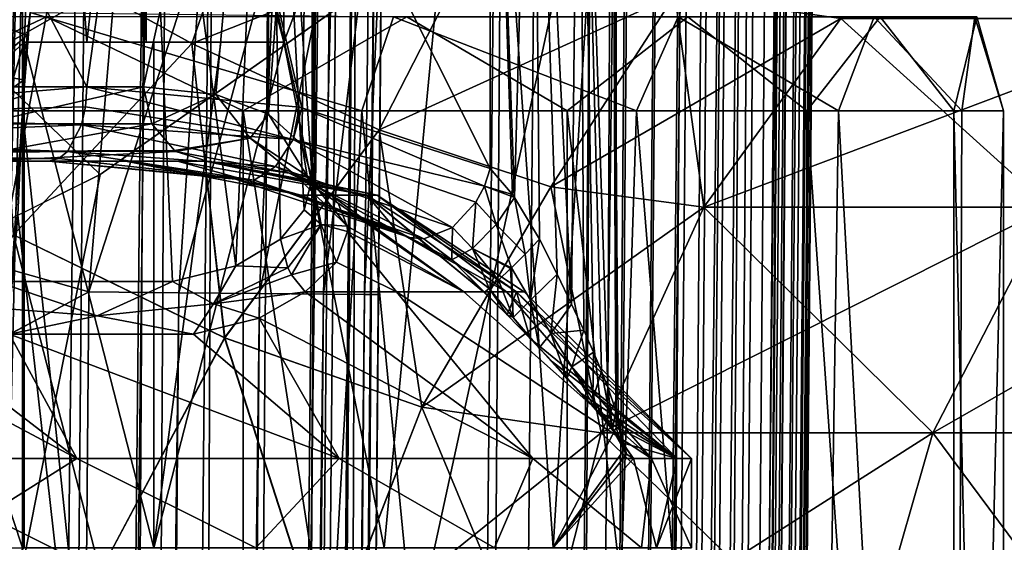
# Model space of a CAD drawing. Header units: metres. Extents: x -90 to 90, y -173 to 74.
# Tile 360 of 564: x 12.98 to 19.61, y -19.26 to -15.75. Entities that reach past the tile are written whole.
import ezdxf

# ---------------------------------------------------------------- set-up
doc = ezdxf.new("R2010")
doc.units = ezdxf.units.M
doc.layers.add('solid_509418', color=7, linetype='CONTINUOUS')
doc.layers.add('solid_509418_01', color=7, linetype='CONTINUOUS')

msp = doc.modelspace()

# ---------------------------------------------------------------- linework, layer by layer
at = {"layer": 'solid_509418'}
msp.add_3dface([(13.523117, -16.790075, -39.150002), (9.89099, -18.58441, -39.150002), (-15.525159, -163.074173, -39.150002)], dxfattribs=at)
at = {"layer": 'solid_509418_01'}
for points in [[(11.805278, -149.064499, -57.633045), (12.7117, 5.898749, -57.701679), (13.604338, 5.890456, -57.230957)], [(12.208482, -151.31842, -57.399223), (11.805278, -149.064499, -57.633045), (13.604338, 5.890456, -57.230957)], [(12.208482, -151.31842, -57.399223), (13.604338, 5.890456, -57.230957), (14.07989, 5.885985, -56.930222)], [(12.208482, -151.31842, -57.399223), (14.07989, 5.885985, -56.930222), (13.100452, -163.044846, -56.739647)], [(14.07989, 5.885985, -56.930222), (15.262654, 5.874669, -55.998158), (13.100452, -163.044846, -56.739647)], [(15.262654, 5.874669, -55.998158), (13.702352, -163.051712, -56.240799), (13.100452, -163.044846, -56.739647)], [(15.262654, 5.874669, -55.998158), (15.310402, 5.874205, -55.954029), (13.702352, -163.051712, -56.240799)], [(15.310402, 5.874205, -55.954029), (14.743927, -163.060379, -55.154385), (13.702352, -163.051712, -56.240799)], [(15.310402, 5.874205, -55.954029), (16.372875, 5.863698, -54.797184), (14.743927, -163.060379, -55.154385)], [(16.372875, 5.863698, -54.797184), (15.108577, -163.065353, -54.683773), (14.743927, -163.060379, -55.154385)], [(16.372875, 5.863698, -54.797184), (16.632189, 5.861065, -54.450817), (15.108577, -163.065353, -54.683773)], [(16.632189, 5.861065, -54.450817), (17.241098, 5.854723, -53.488232), (15.108577, -163.065353, -54.683773)], [(17.241098, 5.854723, -53.488232), (15.842864, -163.072327, -53.513393), (15.108577, -163.065353, -54.683773)], [(17.241098, 5.854723, -53.488232), (17.654461, 5.850226, -52.65501), (15.842864, -163.072327, -53.513393)], [(17.654461, 5.850226, -52.65501), (16.158733, -163.076126, -52.868156), (15.842864, -163.072327, -53.513393)], [(17.654461, 5.850226, -52.65501), (17.893648, 5.847503, -52.059464), (16.158733, -163.076126, -52.868156)], [(17.893648, 5.847503, -52.059464), (16.531191, -163.081726, -51.900558), (16.158733, -163.076126, -52.868156)], [(17.893648, 5.847503, -52.059464), (18.285818, 5.842616, -50.687416), (16.531191, -163.081726, -51.900558)], [(18.285818, 5.842616, -50.687416), (16.807076, -163.083542, -50.873444), (16.531191, -163.081726, -51.900558)], [(18.285818, 5.842616, -50.687416), (18.314426, 5.842216, -50.546135), (16.807076, -163.083542, -50.873444)], [(18.314426, 5.842216, -50.546135), (16.906757, -163.086304, -50.330494), (16.807076, -163.083542, -50.873444)], [(18.314426, 5.842216, -50.546135), (18.493048, 5.838991, -48.985577), (16.906757, -163.086304, -50.330494)], [(18.493048, 5.838991, -48.985577), (18.499296, 5.838559, -48.632053), (16.906757, -163.086304, -50.330494)], [(18.499296, 5.838559, -48.632053), (17.762625, -78.575546, -48.718208), (16.906757, -163.086304, -50.330494)], [(17.025103, -163.087265, -40.650002), (17.762625, -78.575546, -48.718208), (18.499296, 5.838559, -48.632053)], [(17.025103, -163.087265, -40.650002), (18.499296, 5.838559, -48.632053), (18.499296, 5.838559, -40.650002)], [(18.482216, 4.496449, -40.52322), (17.025103, -163.087265, -40.650002), (18.499296, 5.838559, -40.650002)], [(18.482216, 4.496449, -40.52322), (18.455626, 3.206256, -40.40168), (17.025103, -163.087265, -40.650002)], [(18.455626, 3.206256, -40.40168), (18.444931, 2.790838, -40.36272), (17.025103, -163.087265, -40.650002)], [(18.444931, 2.790838, -40.36272), (18.419622, 1.93673, -40.282879), (17.025103, -163.087265, -40.650002)], [(18.419622, 1.93673, -40.282879), (16.952126, -163.086624, -40.18782), (17.025103, -163.087265, -40.650002)], [(18.419622, 1.93673, -40.282879), (18.373222, 0.655576, -40.164223), (16.952126, -163.086624, -40.18782)], [(18.373222, 0.655576, -40.164223), (18.334635, -0.239975, -40.082218), (16.952126, -163.086624, -40.18782)], [(18.334635, -0.239975, -40.082218), (18.315598, -0.642867, -40.045658), (16.952126, -163.086624, -40.18782)], [(18.315598, -0.642867, -40.045658), (18.248158, -1.919632, -39.931229), (16.952126, -163.086624, -40.18782)], [(18.248158, -1.919632, -39.931229), (18.17218, -3.157197, -39.822956), (16.952126, -163.086624, -40.18782)], [(18.17218, -3.157197, -39.822956), (18.167789, -3.223787, -39.817219), (16.952126, -163.086624, -40.18782)], [(18.167789, -3.223787, -39.817219), (16.739193, -163.084778, -39.769085), (16.952126, -163.086624, -40.18782)], [(18.167789, -3.223787, -39.817219), (18.088278, -4.353554, -39.721313), (16.739193, -163.084778, -39.769085)], [(18.088278, -4.353554, -39.721313), (17.992371, -5.564013, -39.622272), (16.739193, -163.084778, -39.769085)], [(17.992371, -5.564013, -39.622272), (17.943262, -6.131329, -39.577263), (16.739193, -163.084778, -39.769085)], [(17.943262, -6.131329, -39.577263), (17.880413, -6.816848, -39.52449), (16.739193, -163.084778, -39.769085)], [(17.880413, -6.816848, -39.52449), (16.407185, -163.081879, -39.436752), (16.739193, -163.084778, -39.769085)], [(17.880413, -6.816848, -39.52449), (17.753563, -8.080314, -39.432198), (16.407185, -163.081879, -39.436752)], [(17.753563, -8.080314, -39.432198), (17.654057, -8.979329, -39.371258), (16.407185, -163.081879, -39.436752)], [(17.654057, -8.979329, -39.371258), (17.613789, -9.32199, -39.349133), (16.407185, -163.081879, -39.436752)], [(17.613789, -9.32199, -39.349133), (17.456699, -10.569541, -39.275501), (16.407185, -163.081879, -39.436752)], [(17.456699, -10.569541, -39.275501), (15.988667, -163.078217, -39.223415), (16.407185, -163.081879, -39.436752)], [(17.456699, -10.569541, -39.275501), (17.2904, -11.747025, -39.217407), (15.988667, -163.078217, -39.223415)], [(15.452837, -10.931285, -48.649826), (14.901646, -74.091522, -48.713856), (15.41867, -14.846508, -43.70364)], [(15.398348, -11.157169, -49.512016), (14.901646, -74.091522, -48.713856), (15.452837, -10.931285, -48.649826)], [(15.398348, -11.157169, -49.512016), (14.300892, -136.66597, -49.652348), (14.326606, -136.823929, -49.398293)], [(15.398348, -11.157169, -49.512016), (15.244538, -11.369209, -50.341927), (14.300892, -136.66597, -49.652348)], [(15.398348, -11.157169, -49.512016), (14.326606, -136.823929, -49.398293), (14.349978, -137.306412, -48.773514)], [(15.398348, -11.157169, -49.512016), (14.349978, -137.306412, -48.773514), (14.901646, -74.091522, -48.713856)], [(15.244538, -11.369209, -50.341927), (14.128791, -136.23877, -50.566956), (14.237573, -136.447403, -50.072029)], [(15.244538, -11.369209, -50.341927), (15.000194, -11.568257, -51.130112), (14.128791, -136.23877, -50.566956)], [(15.244538, -11.369209, -50.341927), (14.237573, -136.447403, -50.072029), (14.300892, -136.66597, -49.652348)], [(15.000194, -11.568257, -51.130112), (13.800707, -135.957901, -51.538467), (14.065162, -136.15802, -50.797226)], [(15.000194, -11.568257, -51.130112), (14.675141, -11.754017, -51.867413), (13.800707, -135.957901, -51.538467)], [(15.000194, -11.568257, -51.130112), (14.065162, -136.15802, -50.797226), (14.128791, -136.23877, -50.566956)], [(14.675141, -11.754017, -51.867413), (14.283607, -11.920996, -52.540981), (13.800707, -135.957901, -51.538467)], [(17.2904, -11.747025, -39.217407), (17.275391, -11.847698, -39.2131), (15.988667, -163.078217, -39.223415)], [(17.275391, -11.847698, -39.2131), (17.064644, -13.152588, -39.167915), (15.988667, -163.078217, -39.223415)], [(14.283607, -11.920996, -52.540981), (13.075556, -135.680939, -52.850914), (13.800707, -135.957901, -51.538467)], [(14.283607, -11.920996, -52.540981), (13.836596, -12.069336, -53.148666), (13.075556, -135.680939, -52.850914)], [(13.836596, -12.069336, -53.148666), (12.608954, -135.559158, -53.446751), (13.075556, -135.680939, -52.850914)], [(13.836596, -12.069336, -53.148666), (12.855259, -12.305034, -54.131184), (12.608954, -135.559158, -53.446751)], [(11.134119, -16.200001, -6.93714), (13.432444, -16.200001, -5.872439), (11.429672, -12.4, -6.830562)], [(13.432444, -16.200001, -5.872439), (13.964158, -12.4, -5.539672), (11.429672, -12.4, -6.830562)], [(12.399452, -12.4, -0.835093), (13.776745, -12.4, 0.843239), (12.409043, -16.200001, -0.826213)], [(13.776745, -12.4, 0.843239), (13.8141, -16.200001, 0.904815), (12.409043, -16.200001, -0.826213)], [(13.78375, -12.4, 9.145318), (12.409237, -12.4, 10.826024), (12.822261, -17.509895, 10.413296)], [(12.470658, -16.4, -10.650948), (13.183251, -12.4, -9.755093), (13.010995, -15.9, -9.983687)], [(12.470658, -16.4, -10.650948), (12.470658, -12.4, -10.650948), (13.183251, -12.4, -9.755093)], [(13.78375, -12.4, 9.145318), (12.822261, -17.509895, 10.413296), (14.0093, -17.509848, 8.751294)], [(13.183251, -12.4, -9.755093), (13.434093, -15.9, -9.406653), (13.010995, -15.9, -9.983687)], [(13.183251, -12.4, -9.755093), (13.831619, -12.4, -8.811713), (13.434093, -15.9, -9.406653)], [(14.861607, -16.337807, -4.888448), (13.964158, -12.4, -5.539672), (13.432444, -16.200001, -5.872439)], [(13.831619, -12.4, -8.811713), (13.831619, -15.9, -8.811713), (13.434093, -15.9, -9.406653)], [(13.776745, -12.4, 0.843239), (14.650372, -12.4, 2.838541), (13.8141, -16.200001, 0.904815)], [(13.78375, -12.4, 9.145318), (14.0093, -17.509848, 8.751294), (14.434503, -17.40337, 7.816144)], [(14.652298, -12.4, 7.154709), (13.78375, -12.4, 9.145318), (14.434503, -17.40337, 7.816144)], [(14.650372, -12.4, 2.838541), (14.300618, -16.251081, 1.85302), (13.8141, -16.200001, 0.904815)], [(14.759351, -15.9, -9.402743), (13.831619, -15.9, -8.811713), (13.831619, -12.4, -8.811713)], [(14.759351, -15.9, -9.402743), (13.831619, -12.4, -8.811713), (14.759351, -12.4, -9.402743)], [(16.146389, -16.749392, -3.713773), (16.146389, -12.4, -3.713773), (13.964158, -12.4, -5.539672)], [(14.880099, -16.341526, -4.873718), (13.964158, -12.4, -5.539672), (14.861607, -16.337807, -4.888448)], [(16.146389, -16.749392, -3.713773), (13.964158, -12.4, -5.539672), (14.880099, -16.341526, -4.873718)], [(14.650372, -12.4, 2.838541), (14.654346, -16.383991, 2.852098), (14.300618, -16.251081, 1.85302)], [(14.652298, -12.4, 7.154709), (14.434503, -17.40337, 7.816144), (14.73681, -17.225126, 6.828735)], [(14.650372, -12.4, 2.838541), (14.95, -12.4, 5), (14.654346, -16.383991, 2.852098)], [(14.652298, -12.4, 7.154709), (14.73681, -17.225126, 6.828735), (14.894748, -17.027538, 5.935658)], [(14.652298, -12.4, 7.154709), (14.894748, -17.027538, 5.935658), (14.95, -16.814966, 5)], [(14.95, -12.4, 5), (14.652298, -12.4, 7.154709), (14.95, -16.814966, 5)], [(14.95, -12.4, 5), (14.879878, -16.587208, 3.946427), (14.654346, -16.383991, 2.852098)], [(14.759351, -15.9, -9.402743), (14.759351, -12.4, -9.402743), (16.090075, -12.4, -6.881671)], [(15.433242, -19.299999, -8.250002), (14.759351, -15.9, -9.402743), (16.090075, -12.4, -6.881671)], [(14.95, -12.4, 5), (14.95, -16.814966, 5), (14.879878, -16.587208, 3.946427)], [(16.571157, -19.299999, -5.62515), (15.433242, -19.299999, -8.250002), (16.090075, -12.4, -6.881671)], [(16.571157, -19.299999, -5.62515), (16.090075, -12.4, -6.881671), (16.99394, -12.4, -4.178034)], [(16.31044, -16.944735, -3.599519), (16.432539, -12.4, -3.564454), (16.146389, -12.4, -3.713773)], [(16.29578, -16.924358, -3.606121), (16.146389, -12.4, -3.713773), (16.146389, -16.749392, -3.713773)], [(16.29578, -16.924358, -3.606121), (16.31044, -16.944735, -3.599519), (16.146389, -12.4, -3.713773)], [(16.31044, -16.944735, -3.599519), (16.479189, -17.225126, -3.559515), (16.432539, -12.4, -3.564454)], [(16.69471, -17.661722, -3.59467), (16.748587, -12.4, -3.620137), (16.432539, -12.4, -3.564454)], [(16.597181, -17.459606, -3.566607), (16.69471, -17.661722, -3.59467), (16.432539, -12.4, -3.564454)], [(16.479189, -17.225126, -3.559515), (16.597181, -17.459606, -3.566607), (16.432539, -12.4, -3.564454)], [(16.571157, -19.299999, -5.62515), (16.99394, -12.4, -4.178034), (16.99394, -18.492893, -4.178034)], [(16.69471, -17.661722, -3.59467), (16.77553, -17.83584, -3.636001), (16.748587, -12.4, -3.620137)], [(16.938343, -18.219891, -3.803418), (16.965694, -12.4, -3.856478), (16.748587, -12.4, -3.620137)], [(16.895876, -18.112658, -3.742652), (16.938343, -18.219891, -3.803418), (16.748587, -12.4, -3.620137)], [(16.842037, -17.985317, -3.686256), (16.895876, -18.112658, -3.742652), (16.748587, -12.4, -3.620137)], [(16.77553, -17.83584, -3.636001), (16.842037, -17.985317, -3.686256), (16.748587, -12.4, -3.620137)], [(16.938343, -18.219891, -3.803418), (16.992231, -18.378679, -3.932537), (16.965694, -12.4, -3.856478)], [(16.99394, -18.492893, -4.178034), (16.99394, -12.4, -4.178034), (16.965694, -12.4, -3.856478)], [(17.008389, -18.467026, -4.061972), (16.99394, -18.492893, -4.178034), (16.965694, -12.4, -3.856478)], [(16.992231, -18.378679, -3.932537), (17.008389, -18.467026, -4.061972), (16.965694, -12.4, -3.856478)], [(12.900509, -12.800508, -12.118865), (13, -12.9, -12.012077), (12.51614, -35.099998, -12.515146)], [(13, -12.9, -12.012077), (13, -13.5, -12.012077), (12.51614, -35.099998, -12.515146)], [(17.064644, -13.152588, -39.167915), (16.821955, -14.476129, -39.150002), (15.988667, -163.078217, -39.223415)], [(13, -13.5, -12.012077), (13, -15.2, -12.012077), (12.51614, -35.099998, -12.515146)], [(13, -19.299999, -10.161201), (13, -15.2, -10.161201), (11.151851, -13.7, -12.160849)], [(11.656291, -30.1, -11.678013), (13, -19.299999, -10.161201), (11.151851, -13.7, -12.160849)], [(-15.525159, -163.074173, -39.150002), (15.525159, -163.074173, -39.150002), (16.821955, -14.476129, -39.150002)], [(13.523117, -16.790075, -39.150002), (-15.525159, -163.074173, -39.150002), (16.821955, -14.476129, -39.150002)], [(12.196971, -15.511314, -38.951416), (13.523117, -16.790075, -39.150002), (16.821955, -14.476129, -39.150002)], [(14.648005, -14.453484, 20.990419), (12.793093, -15.169208, 20.674625), (14.139487, -15.908353, 19.75527)], [(14.64767, -14.453305, -20.990669), (14.140121, -15.908672, -19.754803), (12.79385, -15.169644, -20.67415)], [(16.091934, -15.135677, 19.862591), (14.648005, -14.453484, 20.990419), (14.139487, -15.908353, 19.75527)], [(14.64767, -14.453305, -20.990669), (16.091854, -15.135646, -19.862663), (14.140121, -15.908672, -19.754803)], [(15.988667, -163.078217, -39.223415), (16.821955, -14.476129, -39.150002), (15.525159, -163.074173, -39.150002)], [(13.623084, -15.494358, -41.785309), (11.117344, -16.919468, -41.719421), (11.767264, -14.565857, -41.336147)], [(14.901646, -74.091522, -48.713856), (15.417603, -14.968613, -43.72102), (15.41867, -14.846508, -43.70364)], [(14.901646, -74.091522, -48.713856), (15.394668, -17.596844, -43.902721), (15.417603, -14.968613, -43.72102)], [(15.299994, -17.596016, -43.294659), (15.417603, -14.968613, -43.72102), (15.394668, -17.596844, -43.902721)], [(15.332669, -15.054925, -43.153103), (15.417603, -14.968613, -43.72102), (15.299994, -17.596016, -43.294659)], [(15.332669, -15.054925, -43.153103), (15.299994, -17.596016, -43.294659), (15.024939, -17.593616, -42.74416)], [(15.332669, -15.054925, -43.153103), (15.024939, -17.593616, -42.74416), (15.086912, -15.123946, -42.632603)], [(16.091934, -15.135677, 19.862591), (14.139487, -15.908353, 19.75527), (15.39966, -16.489429, 18.763824)], [(16.091854, -15.135646, -19.862663), (15.400211, -16.489647, -18.763367), (14.140121, -15.908672, -19.754803)], [(15.086912, -15.123946, -42.632603), (15.024939, -17.593616, -42.74416), (14.59554, -17.589869, -42.303356)], [(15.086912, -15.123946, -42.632603), (14.59554, -17.589869, -42.303356), (14.700901, -15.17923, -42.203632)], [(17.387926, -15.582848, 18.696114), (16.091934, -15.135677, 19.862591), (15.39966, -16.489429, 18.763824)], [(16.091854, -15.135646, -19.862663), (17.388069, -15.582872, -18.695969), (15.400211, -16.489647, -18.763367)], [(13, -15.2, -12.012077), (13, -19.299999, -12.012077), (12.51614, -35.099998, -12.515146)], [(14.139487, -15.908353, 19.75527), (12.793093, -15.169208, 20.674625), (12.940293, -17.194418, 19.398632)], [(12.79385, -15.169644, -20.67415), (14.140121, -15.908672, -19.754803), (12.940505, -17.194527, -19.398491)], [(13, -19.299999, -10.161201), (13, -19.299999, -12.012077), (13, -15.2, -12.012077)], [(13, -19.299999, -10.161201), (13, -15.2, -12.012077), (13, -15.2, -10.161201)], [(14.207067, -15.21613, -41.902225), (13.4471, -17.579845, -41.903408), (13.623084, -15.494358, -41.785309)], [(14.207067, -15.21613, -41.902225), (14.052455, -17.585129, -42.013969), (13.4471, -17.579845, -41.903408)], [(14.700901, -15.17923, -42.203632), (14.59554, -17.589869, -42.303356), (14.052455, -17.585129, -42.013969)], [(14.700901, -15.17923, -42.203632), (14.052455, -17.585129, -42.013969), (14.207067, -15.21613, -41.902225)], [(12.743402, -15.756407, 14.864124), (12.762331, -15.430724, 14.685983), (13.069827, -15.590409, 14.397964)], [(13.623084, -15.494358, -41.785309), (13.4471, -17.579845, -41.903408), (11.117344, -16.919468, -41.719421)], [(12.196971, -15.511314, -38.951416), (9.89099, -18.58441, -39.150002), (13.523117, -16.790075, -39.150002)], [(12.743402, -15.756407, 14.864124), (13.069827, -15.590409, 14.397964), (13.032293, -15.853821, 14.551808)], [(13.032293, -15.853821, 14.551808), (13.069827, -15.590409, 14.397964), (13.051435, -15.701134, 14.471868)], [(17.387926, -15.582848, 18.696114), (15.39966, -16.489429, 18.763824), (16.555281, -16.871729, 17.728142)], [(17.388069, -15.582872, -18.695969), (16.55567, -16.87182, -17.727776), (15.400211, -16.489647, -18.763367)], [(17.387926, -15.582848, 18.696114), (16.555281, -16.871729, 17.728142), (17.584663, -17.009279, 16.695057)], [(17.388069, -15.582872, -18.695969), (18.504759, -15.741993, -17.568583), (16.55567, -16.87182, -17.727776)], [(17.387926, -15.582848, 18.696114), (17.584663, -17.009279, 16.695057), (18.504745, -15.741995, 17.568592)], [(10.286916, -15.72989, -16.563118), (11.811635, -16.361557, -15.641141), (13.161678, -15.72989, -14.384984)], [(13.161678, -15.72989, -14.384984), (11.811635, -16.361557, -15.641141), (14.484583, -16.361557, -13.204426)], [(12.734098, -16.10817, 14.963978), (12.743402, -15.756407, 14.864124), (13.032293, -15.853821, 14.551808)], [(13.051435, -15.701134, 14.471868), (15.283418, -16.361557, 12.270988), (12.999896, -16.361557, 14.668426)], [(13.032293, -15.853821, 14.551808), (13.051435, -15.701134, 14.471868), (12.999896, -16.361557, 14.668426)], [(15.495676, -15.72989, 11.833917), (15.283418, -16.361557, 12.270988), (13.051435, -15.701134, 14.471868)], [(13.161678, -15.72989, -14.384984), (14.484583, -16.361557, -13.204426), (15.586063, -15.72989, -11.714613)], [(15.586063, -15.72989, -11.714613), (14.484583, -16.361557, -13.204426), (16.664255, -16.361557, -10.318072)], [(15.495676, -15.72989, 11.833917), (17.130821, -16.361557, 9.523389), (15.283418, -16.361557, 12.270988)], [(17.410246, -15.72989, 8.777292), (17.130821, -16.361557, 9.523389), (15.495676, -15.72989, 11.833917)], [(15.586063, -15.72989, -11.714613), (16.664255, -16.361557, -10.318072), (17.477114, -15.72989, -8.643382)], [(16.55567, -16.87182, -17.727776), (18.504759, -15.741993, -17.568583), (17.584677, -17.009277, -16.695047)], [(17.477114, -15.72989, -8.643382), (16.664255, -16.361557, -10.318072), (18.276461, -16.361557, -7.080323)], [(17.410246, -15.72989, 8.777292), (18.489393, -16.361557, 6.504025), (17.130821, -16.361557, 9.523389)], [(18.729059, -15.72989, 5.420321), (18.489393, -16.361557, 6.504025), (17.410246, -15.72989, 8.777292)], [(17.477114, -15.72989, -8.643382), (18.276461, -16.361557, -7.080323), (18.770117, -15.72989, -5.276384)], [(18.504745, -15.741995, 17.568592), (17.584663, -17.009279, 16.695057), (19.908287, -17.009279, 13.84216)], [(20.949961, -15.741993, -14.56641), (19.908298, -17.009277, -13.842147), (17.584677, -17.009277, -16.695047)], [(18.504759, -15.741993, -17.568583), (20.949961, -15.741993, -14.56641), (17.584677, -17.009277, -16.695047)], [(18.770117, -15.72989, -5.276384), (18.276461, -16.361557, -7.080323), (19.266273, -16.361557, -3.601484)], [(18.729059, -15.72989, 5.420321), (19.320353, -16.361557, 3.299083), (18.489393, -16.361557, 6.504025)], [(20.949949, -15.741995, 14.566423), (18.504745, -15.741995, 17.568592), (19.908287, -17.009279, 13.84216)], [(19.406986, -15.72989, 1.877872), (19.320353, -16.361557, 3.299083), (18.729059, -15.72989, 5.420321)], [(18.770117, -15.72989, -5.276384), (19.266273, -16.361557, -3.601484), (19.42083, -15.72989, -1.728836)], [(19.42083, -15.72989, -1.728836), (19.266273, -16.361557, -3.601484), (19.6, -16.361557)], [(19.406986, -15.72989, 1.877872), (19.6, -16.361557), (19.320353, -16.361557, 3.299083)], [(19.42083, -15.72989, -1.728836), (19.6, -16.361557), (19.406986, -15.72989, 1.877872)], [(12.734098, -16.10817, 14.963978), (13.032293, -15.853821, 14.551808), (13.009276, -16.152855, 14.645505)], [(13.009276, -16.152855, 14.645505), (13.032293, -15.853821, 14.551808), (12.999896, -16.361557, 14.668426)], [(13.010995, -15.9, -9.983687), (13.010995, -19.299999, -9.983687), (11.596008, -20.6, -11.596941)], [(12.470658, -16.4, -10.650948), (13.010995, -15.9, -9.983687), (11.596008, -20.6, -11.596941)], [(14.139487, -15.908353, 19.75527), (12.940293, -17.194418, 19.398632), (14.360282, -17.887138, 18.358641)], [(14.140121, -15.908672, -19.754803), (14.360558, -17.887251, -18.358427), (12.940505, -17.194527, -19.398491)], [(13.883683, -19.299999, -10.653325), (13.010995, -19.299999, -9.983687), (13.010995, -15.9, -9.983687)], [(14.33516, -15.9, -10.037587), (13.010995, -15.9, -9.983687), (13.434093, -15.9, -9.406653)], [(13.883683, -15.9, -10.653325), (13.010995, -15.9, -9.983687), (14.33516, -15.9, -10.037587)], [(13.883683, -19.299999, -10.653325), (13.010995, -15.9, -9.983687), (13.883683, -15.9, -10.653325)], [(14.759351, -15.9, -9.402743), (13.434093, -15.9, -9.406653), (13.831619, -15.9, -8.811713)], [(14.33516, -15.9, -10.037587), (13.434093, -15.9, -9.406653), (14.759351, -15.9, -9.402743)], [(13.883683, -19.299999, -10.653325), (14.33516, -15.9, -10.037587), (14.759351, -15.9, -9.402743)], [(15.433242, -19.299999, -8.250002), (13.883683, -19.299999, -10.653325), (14.759351, -15.9, -9.402743)], [(13.883683, -19.299999, -10.653325), (13.883683, -15.9, -10.653325), (14.33516, -15.9, -10.037587)], [(15.39966, -16.489429, 18.763824), (14.139487, -15.908353, 19.75527), (14.360282, -17.887138, 18.358641)], [(14.140121, -15.908672, -19.754803), (15.400211, -16.489647, -18.763367), (14.360558, -17.887251, -18.358427)], [(12.734098, -16.10817, 14.963978), (13.009276, -16.152855, 14.645505), (12.741629, -16.348562, 14.966735)], [(13.004479, -16.257706, 14.660755), (12.741629, -16.348562, 14.966735), (13.009276, -16.152855, 14.645505)], [(13.004479, -16.257706, 14.660755), (13.009276, -16.152855, 14.645505), (12.999896, -16.361557, 14.668426)], [(11.121664, -16.391342, -6.901176), (13.423069, -16.334429, -5.856595), (13.432444, -16.200001, -5.872439)], [(11.121664, -16.391342, -6.901176), (13.432444, -16.200001, -5.872439), (11.134119, -16.200001, -6.93714)], [(12.724042, -16.450001, -0.613148), (12.409043, -16.200001, -0.826213), (13.8141, -16.200001, 0.904815)], [(13.871466, -16.449898, 0.870339), (12.724042, -16.450001, -0.613148), (13.8141, -16.200001, 0.904815)], [(14.821841, -16.554855, -4.857241), (13.432444, -16.200001, -5.872439), (13.423069, -16.334429, -5.856595)], [(14.821841, -16.554855, -4.857241), (14.861607, -16.337807, -4.888448), (13.432444, -16.200001, -5.872439)], [(14.300618, -16.251081, 1.85302), (13.871466, -16.449898, 0.870339), (13.8141, -16.200001, 0.904815)], [(13.004479, -16.257706, 14.660755), (12.999896, -16.361557, 14.668426), (12.741629, -16.348562, 14.966735)], [(14.300618, -16.251081, 1.85302), (14.531548, -16.546616, 2.262019), (13.871466, -16.449898, 0.870339)], [(14.300618, -16.251081, 1.85302), (14.654346, -16.383991, 2.852098), (14.531548, -16.546616, 2.262019)], [(11.121664, -16.391342, -6.901176), (13.396426, -16.456381, -5.811561), (13.423069, -16.334429, -5.856595)], [(12.741629, -16.348562, 14.966735), (12.999896, -16.361557, 14.668426), (12.906955, -17.802177, 14.750272)], [(14.821841, -16.554855, -4.857241), (13.423069, -16.334429, -5.856595), (13.396426, -16.456381, -5.811561)], [(14.821841, -16.554855, -4.857241), (14.880099, -16.341526, -4.873718), (14.861607, -16.337807, -4.888448)], [(16.107351, -16.86849, -3.731517), (14.880099, -16.341526, -4.873718), (14.821841, -16.554855, -4.857241)], [(16.107351, -16.86849, -3.731517), (16.146389, -16.749392, -3.713773), (14.880099, -16.341526, -4.873718)], [(11.086194, -16.553553, -6.798758), (13.396426, -16.456381, -5.811561), (11.121664, -16.391342, -6.901176)], [(11.811634, -30.52681, -15.641142), (14.484583, -30.52681, -13.204426), (11.811635, -16.361557, -15.641141)], [(14.484583, -30.52681, -13.204426), (14.484583, -16.361557, -13.204426), (11.811635, -16.361557, -15.641141)], [(12.906955, -17.802177, 14.750272), (12.999896, -16.361557, 14.668426), (12.969934, -17.062996, 14.694924)], [(12.969934, -17.062996, 14.694924), (12.999896, -16.361557, 14.668426), (14.484583, -30.52681, 13.204426)], [(12.999896, -16.361557, 14.668426), (15.283418, -16.361557, 12.270988), (14.484583, -30.52681, 13.204426)], [(15.283418, -16.361557, 12.270988), (16.664255, -30.52681, 10.318071), (14.484583, -30.52681, 13.204426)], [(16.664255, -30.52681, -10.318072), (16.664255, -16.361557, -10.318072), (14.484583, -16.361557, -13.204426)], [(14.484583, -30.52681, -13.204426), (16.664255, -30.52681, -10.318072), (14.484583, -16.361557, -13.204426)], [(14.654346, -16.383991, 2.852098), (14.915361, -16.79796, 3.747389), (14.531548, -16.546616, 2.262019)], [(14.654346, -16.383991, 2.852098), (14.879878, -16.587208, 3.946427), (14.915361, -16.79796, 3.747389)], [(15.283418, -16.361557, 12.270988), (17.130821, -16.361557, 9.523389), (16.664255, -30.52681, 10.318071)], [(17.130821, -16.361557, 9.523389), (18.276461, -30.52681, 7.080323), (16.664255, -30.52681, 10.318071)], [(18.276459, -30.52681, -7.080327), (18.276461, -16.361557, -7.080323), (16.664255, -16.361557, -10.318072)], [(16.664255, -30.52681, -10.318072), (18.276459, -30.52681, -7.080327), (16.664255, -16.361557, -10.318072)], [(17.130821, -16.361557, 9.523389), (18.489393, -16.361557, 6.504025), (18.276461, -30.52681, 7.080323)], [(18.276459, -30.52681, -7.080327), (19.266273, -30.52681, -3.601485), (18.276461, -16.361557, -7.080323)], [(18.489393, -16.361557, 6.504025), (19.266273, -30.52681, 3.601483), (18.276461, -30.52681, 7.080323)], [(19.266273, -30.52681, -3.601485), (19.266273, -16.361557, -3.601484), (18.276461, -16.361557, -7.080323)], [(18.489393, -16.361557, 6.504025), (19.320353, -16.361557, 3.299083), (19.266273, -30.52681, 3.601483)], [(19.6, -16.361557), (19.6, -30.52681), (19.266273, -30.52681, 3.601483)], [(19.320353, -16.361557, 3.299083), (19.6, -16.361557), (19.266273, -30.52681, 3.601483)], [(19.266273, -16.361557, -3.601484), (19.6, -30.52681), (19.6, -16.361557)], [(19.266273, -30.52681, -3.601485), (19.6, -30.52681), (19.266273, -16.361557, -3.601484)], [(11.086194, -16.553553, -6.798758), (13.303323, -16.635061, -5.654194), (13.396426, -16.456381, -5.811561)], [(13.871466, -16.449898, 0.870339), (12.854873, -16.633144, -0.741445), (12.724042, -16.450001, -0.613148)], [(14.022742, -16.629148, 0.779423), (12.854873, -16.633144, -0.741445), (13.871466, -16.449898, 0.870339)], [(14.703314, -16.737164, -4.757033), (13.396426, -16.456381, -5.811561), (13.303323, -16.635061, -5.654194)], [(14.703314, -16.737164, -4.757033), (14.821841, -16.554855, -4.857241), (13.396426, -16.456381, -5.811561)], [(14.531548, -16.546616, 2.262019), (14.022742, -16.629148, 0.779423), (13.871466, -16.449898, 0.870339)], [(15.39966, -16.489429, 18.763824), (14.360282, -17.887138, 18.358641), (15.686268, -18.354322, 17.226036)], [(15.400211, -16.489647, -18.763367), (15.686574, -18.354399, -17.225752), (14.360558, -17.887251, -18.358427)], [(16.555281, -16.871729, 17.728142), (15.39966, -16.489429, 18.763824), (15.686268, -18.354322, 17.226036)], [(15.400211, -16.489647, -18.763367), (16.55567, -16.87182, -17.727776), (15.686574, -18.354399, -17.225752)], [(11.03311, -16.66194, -6.645478), (13.303323, -16.635061, -5.654194), (11.086194, -16.553553, -6.798758)], [(14.531548, -16.546616, 2.262019), (14.032291, -16.635616, 0.773685), (14.022742, -16.629148, 0.779423)], [(14.825132, -16.786215, 2.530029), (14.032291, -16.635616, 0.773685), (14.531548, -16.546616, 2.262019)], [(14.825132, -16.786215, 2.530029), (14.531548, -16.546616, 2.262019), (14.915361, -16.79796, 3.747389)], [(15.892464, -17.145308, -3.654483), (14.821841, -16.554855, -4.857241), (14.703314, -16.737164, -4.757033)], [(16.050098, -16.976133, -3.726626), (16.107351, -16.86849, -3.731517), (14.821841, -16.554855, -4.857241)], [(15.892464, -17.145308, -3.654483), (16.050098, -16.976133, -3.726626), (14.821841, -16.554855, -4.857241)], [(14.879878, -16.587208, 3.946427), (14.95, -16.814966, 5), (14.915361, -16.79796, 3.747389)], [(11.03311, -16.66194, -6.645478), (10.970461, -16.700001, -6.464581), (13.243747, -16.682961, -5.553495)], [(13.243747, -16.682961, -5.553495), (10.970461, -16.700001, -6.464581), (13.17785, -16.700001, -5.442112)], [(11.03311, -16.66194, -6.645478), (13.243747, -16.682961, -5.553495), (13.303323, -16.635061, -5.654194)], [(12.854873, -16.633144, -0.741445), (14.032291, -16.635616, 0.773685), (12.747252, -16.700001, -1.194404)], [(14.032291, -16.635616, 0.773685), (14.24266, -16.700001, 0.647256), (12.747252, -16.700001, -1.194404)], [(14.022742, -16.629148, 0.779423), (14.032291, -16.635616, 0.773685), (12.854873, -16.633144, -0.741445)], [(14.55907, -16.827393, -4.600207), (13.243747, -16.682961, -5.553495), (13.17785, -16.700001, -5.442112)], [(14.55907, -16.827393, -4.600207), (13.303323, -16.635061, -5.654194), (13.243747, -16.682961, -5.553495)], [(14.55907, -16.827393, -4.600207), (14.703314, -16.737164, -4.757033), (13.303323, -16.635061, -5.654194)], [(14.825132, -16.786215, 2.530029), (14.24266, -16.700001, 0.647256), (14.032291, -16.635616, 0.773685)], [(13.17785, -16.700001, -5.442112), (10.970461, -16.700001, -6.464581), (12.747252, -16.700001, -1.194404)], [(13.17785, -16.700001, -5.442112), (12.747252, -16.700001, -1.194404), (14.24266, -16.700001, 0.647256)], [(13.693129, -16.700001, -3.97104), (13.17785, -16.700001, -5.442112), (14.24266, -16.700001, 0.647256)], [(14.433663, -16.821236, -4.441531), (13.17785, -16.700001, -5.442112), (13.693129, -16.700001, -3.97104)], [(14.55907, -16.827393, -4.600207), (13.17785, -16.700001, -5.442112), (14.433663, -16.821236, -4.441531)], [(14.044102, -16.700001, -2.455806), (13.693129, -16.700001, -3.97104), (14.24266, -16.700001, 0.647256)], [(14.871774, -16.928614, -4.021902), (13.693129, -16.700001, -3.97104), (14.044102, -16.700001, -2.455806)], [(14.433663, -16.821236, -4.441531), (13.693129, -16.700001, -3.97104), (14.871774, -16.928614, -4.021902)], [(14.228152, -16.700001, -0.911383), (14.044102, -16.700001, -2.455806), (14.24266, -16.700001, 0.647256)], [(15.317127, -16.928362, -1.646893), (14.044102, -16.700001, -2.455806), (14.228152, -16.700001, -0.911383)], [(14.871774, -16.928614, -4.021902), (14.044102, -16.700001, -2.455806), (15.317127, -16.928362, -1.646893)], [(15.317127, -16.928362, -1.646893), (14.228152, -16.700001, -0.911383), (14.24266, -16.700001, 0.647256)], [(14.932295, -16.832502, 2.493736), (14.24266, -16.700001, 0.647256), (14.825132, -16.786215, 2.530029)], [(15.385564, -16.928362, 0.781711), (14.24266, -16.700001, 0.647256), (14.932295, -16.832502, 2.493736)], [(15.317127, -16.928362, -1.646893), (14.24266, -16.700001, 0.647256), (15.385564, -16.928362, 0.781711)], [(15.699202, -17.222612, -3.50602), (14.703314, -16.737164, -4.757033), (14.55907, -16.827393, -4.600207)], [(15.699202, -17.222612, -3.50602), (15.892464, -17.145308, -3.654483), (14.703314, -16.737164, -4.757033)], [(16.29578, -16.924358, -3.606121), (16.146389, -16.749392, -3.713773), (16.107351, -16.86849, -3.731517)], [(15.604581, -17.213959, -3.411884), (14.433663, -16.821236, -4.441531), (14.871774, -16.928614, -4.021902)], [(15.604581, -17.213959, -3.411884), (14.55907, -16.827393, -4.600207), (14.433663, -16.821236, -4.441531)], [(15.18548, -17.137304, 4.424913), (14.825132, -16.786215, 2.530029), (14.915361, -16.79796, 3.747389)], [(15.123455, -16.983658, 3.533397), (14.825132, -16.786215, 2.530029), (15.18548, -17.137304, 4.424913)], [(15.074409, -16.929346, 3.187782), (14.825132, -16.786215, 2.530029), (15.123455, -16.983658, 3.533397)], [(15.074409, -16.929346, 3.187782), (14.932295, -16.832502, 2.493736), (14.825132, -16.786215, 2.530029)], [(14.95, -16.814966, 5), (14.894748, -17.027538, 5.935658), (15.009214, -17.12678, 5.273988)], [(15.18548, -17.137304, 4.424913), (14.915361, -16.79796, 3.747389), (15.009214, -17.12678, 5.273988)], [(14.95, -16.814966, 5), (15.009214, -17.12678, 5.273988), (14.915361, -16.79796, 3.747389)], [(15.604581, -17.213959, -3.411884), (15.699202, -17.222612, -3.50602), (14.55907, -16.827393, -4.600207)], [(15.385564, -16.928362, 0.781711), (14.932295, -16.832502, 2.493736), (15.074409, -16.929346, 3.187782)], [(16.555281, -16.871729, 17.728142), (15.686268, -18.354322, 17.226036), (16.892405, -18.527321, 16.037821)], [(16.55567, -16.87182, -17.727776), (17.584677, -17.009277, -16.695047), (15.686574, -18.354399, -17.225752)], [(16.186558, -17.125181, -3.600749), (16.107351, -16.86849, -3.731517), (16.050098, -16.976133, -3.726626)], [(16.29578, -16.924358, -3.606121), (16.107351, -16.86849, -3.731517), (16.31044, -16.944735, -3.599519)], [(16.186558, -17.125181, -3.600749), (16.31044, -16.944735, -3.599519), (16.107351, -16.86849, -3.731517)], [(16.555281, -16.871729, 17.728142), (16.892405, -18.527321, 16.037821), (17.584663, -17.009279, 16.695057)], [(11.117344, -16.919468, -41.719421), (13.4471, -17.579845, -41.903408), (11.77647, -18.469843, -41.859863)], [(15.521369, -17.170908, -3.31275), (14.871774, -16.928614, -4.021902), (15.317127, -16.928362, -1.646893)], [(15.604581, -17.213959, -3.411884), (14.871774, -16.928614, -4.021902), (15.521369, -17.170908, -3.31275)], [(15.385564, -16.928362, 0.781711), (15.074409, -16.929346, 3.187782), (16.256945, -17.57868, 1.993216)], [(15.074409, -16.929346, 3.187782), (15.96957, -17.57868, 3.637852), (16.256945, -17.57868, 1.993216)], [(15.074409, -16.929346, 3.187782), (15.123455, -16.983658, 3.533397), (15.96957, -17.57868, 3.637852)], [(15.317127, -16.928362, -1.646893), (16.3237, -17.57868, -1.340883), (16.102388, -17.57868, -2.995704)], [(15.317127, -16.928362, -1.646893), (15.385564, -16.928362, 0.781711), (16.3237, -17.57868, -1.340883)], [(15.810539, -17.338795, -3.081093), (15.317127, -16.928362, -1.646893), (16.102388, -17.57868, -2.995704)], [(15.790108, -17.324806, -3.091852), (15.521369, -17.170908, -3.31275), (15.317127, -16.928362, -1.646893)], [(15.810539, -17.338795, -3.081093), (15.790108, -17.324806, -3.091852), (15.317127, -16.928362, -1.646893)], [(15.385564, -16.928362, 0.781711), (16.256945, -17.57868, 1.993216), (16.375397, -17.57868, 0.32787)], [(15.385564, -16.928362, 0.781711), (16.375397, -17.57868, 0.32787), (16.3237, -17.57868, -1.340883)], [(16.186558, -17.125181, -3.600749), (16.38125, -17.324991, -3.545453), (16.31044, -16.944735, -3.599519)], [(16.38125, -17.324991, -3.545453), (16.479189, -17.225126, -3.559515), (16.31044, -16.944735, -3.599519)], [(15.123455, -16.983658, 3.533397), (15.18548, -17.137304, 4.424913), (15.96957, -17.57868, 3.637852)], [(15.686574, -18.354399, -17.225752), (17.584677, -17.009277, -16.695047), (16.892416, -18.527315, -16.037811)], [(16.027504, -17.286537, -3.495239), (16.050098, -16.976133, -3.726626), (15.892464, -17.145308, -3.654483)], [(16.186558, -17.125181, -3.600749), (16.050098, -16.976133, -3.726626), (16.027504, -17.286537, -3.495239)], [(17.584663, -17.009279, 16.695057), (16.892405, -18.527321, 16.037821), (19.124556, -18.527319, 13.297233)], [(19.908298, -17.009277, -13.842147), (19.124565, -18.527315, -13.297223), (16.892416, -18.527315, -16.037811)], [(17.584677, -17.009277, -16.695047), (19.908298, -17.009277, -13.842147), (16.892416, -18.527315, -16.037811)], [(19.908287, -17.009279, 13.84216), (17.584663, -17.009279, 16.695057), (19.124556, -18.527319, 13.297233)], [(19.908287, -17.009279, 13.84216), (19.124556, -18.527319, 13.297233), (20.916336, -18.527319, 10.250459)], [(21.773506, -17.009277, -10.670513), (20.916344, -18.527317, -10.250446), (19.124565, -18.527315, -13.297223)], [(19.908298, -17.009277, -13.842147), (21.773506, -17.009277, -10.670513), (19.124565, -18.527315, -13.297223)], [(12.969934, -17.062996, 14.694924), (14.484583, -30.52681, 13.204426), (11.811636, -30.52681, 15.64114)], [(14.894748, -17.027538, 5.935658), (14.73681, -17.225126, 6.828735), (15.009214, -17.12678, 5.273988)], [(15.009214, -17.12678, 5.273988), (14.73681, -17.225126, 6.828735), (14.78422, -17.417212, 6.801536)], [(15.009214, -17.12678, 5.273988), (14.78422, -17.417212, 6.801536), (14.809828, -17.465347, 6.797965)], [(15.112437, -17.379637, 5.72056), (15.009214, -17.12678, 5.273988), (14.809828, -17.465347, 6.797965)], [(15.186862, -17.172815, 4.619655), (15.18548, -17.137304, 4.424913), (15.009214, -17.12678, 5.273988)], [(15.112437, -17.379637, 5.72056), (15.186862, -17.172815, 4.619655), (15.009214, -17.12678, 5.273988)], [(15.186862, -17.172815, 4.619655), (15.96957, -17.57868, 3.637852), (15.18548, -17.137304, 4.424913)], [(15.888139, -17.363455, -3.296318), (15.892464, -17.145308, -3.654483), (15.699202, -17.222612, -3.50602)], [(16.027504, -17.286537, -3.495239), (15.892464, -17.145308, -3.654483), (15.888139, -17.363455, -3.296318)], [(16.186558, -17.125181, -3.600749), (16.027504, -17.286537, -3.495239), (16.288919, -17.416794, -3.493186)], [(16.186558, -17.125181, -3.600749), (16.288919, -17.416794, -3.493186), (16.38125, -17.324991, -3.545453)], [(12.940293, -17.194418, 19.398632), (11.926488, -18.663887, 19.323801), (13.522273, -19.46047, 18.238983)], [(12.940505, -17.194527, -19.398491), (13.522576, -19.46059, -18.238764), (11.926737, -18.664021, -19.32365)], [(14.360282, -17.887138, 18.358641), (12.940293, -17.194418, 19.398632), (13.522273, -19.46047, 18.238983)], [(12.940505, -17.194527, -19.398491), (14.360558, -17.887251, -18.358427), (13.522576, -19.46059, -18.238764)], [(15.112437, -17.379637, 5.72056), (15.516262, -17.57868, 5.244688), (15.186862, -17.172815, 4.619655)], [(15.186862, -17.172815, 4.619655), (15.516262, -17.57868, 5.244688), (15.96957, -17.57868, 3.637852)], [(15.810539, -17.338795, -3.081093), (15.521369, -17.170908, -3.31275), (15.790108, -17.324806, -3.091852)], [(15.604581, -17.213959, -3.411884), (15.521369, -17.170908, -3.31275), (15.810539, -17.338795, -3.081093)], [(15.888139, -17.363455, -3.296318), (15.604581, -17.213959, -3.411884), (15.810539, -17.338795, -3.081093)], [(15.888139, -17.363455, -3.296318), (15.699202, -17.222612, -3.50602), (15.604581, -17.213959, -3.411884)], [(14.73681, -17.225126, 6.828735), (14.434503, -17.40337, 7.816144), (14.78422, -17.417212, 6.801536)], [(16.027504, -17.286537, -3.495239), (15.888139, -17.363455, -3.296318), (16.140089, -17.556452, -3.270627)], [(16.027504, -17.286537, -3.495239), (16.140089, -17.556452, -3.270627), (16.202845, -17.49955, -3.397458)], [(16.027504, -17.286537, -3.495239), (16.202845, -17.49955, -3.397458), (16.283554, -17.422047, -3.488777)], [(16.027504, -17.286537, -3.495239), (16.283554, -17.422047, -3.488777), (16.288919, -17.416794, -3.493186)], [(16.38125, -17.324991, -3.545453), (16.417297, -17.634901, -3.458509), (16.479189, -17.225126, -3.559515)], [(16.417297, -17.634901, -3.458509), (16.597181, -17.459606, -3.566607), (16.479189, -17.225126, -3.559515)], [(15.888139, -17.363455, -3.296318), (15.810539, -17.338795, -3.081093), (16.102388, -17.57868, -2.995704)], [(16.38125, -17.324991, -3.545453), (16.288919, -17.416794, -3.493186), (16.417297, -17.634901, -3.458509)], [(14.434503, -17.40337, 7.816144), (14.0093, -17.509848, 8.751294), (14.286315, -17.658974, 8.27847)], [(14.434503, -17.40337, 7.816144), (14.286315, -17.658974, 8.27847), (14.78422, -17.417212, 6.801536)], [(14.809828, -17.465347, 6.797965), (14.78422, -17.417212, 6.801536), (14.286315, -17.658974, 8.27847)], [(15.112437, -17.379637, 5.72056), (14.809828, -17.465347, 6.797965), (14.901731, -17.57868, 6.797028)], [(15.112437, -17.379637, 5.72056), (14.901731, -17.57868, 6.797028), (15.516262, -17.57868, 5.244688)], [(15.888139, -17.363455, -3.296318), (16.102388, -17.57868, -2.995704), (16.107719, -17.581657, -3.136281)], [(15.888139, -17.363455, -3.296318), (16.107719, -17.581657, -3.136281), (16.140089, -17.556452, -3.270627)], [(16.288919, -17.416794, -3.493186), (16.283554, -17.422047, -3.488777), (16.301168, -17.751888, -3.211466)], [(16.417297, -17.634901, -3.458509), (16.288919, -17.416794, -3.493186), (16.301168, -17.751888, -3.211466)], [(14.809828, -17.465347, 6.797965), (14.286315, -17.658974, 8.27847), (14.901731, -17.57868, 6.797028)], [(16.283554, -17.422047, -3.488777), (16.202845, -17.49955, -3.397458), (16.301168, -17.751888, -3.211466)], [(16.554083, -17.85837, -3.45397), (16.597181, -17.459606, -3.566607), (16.417297, -17.634901, -3.458509)], [(16.554083, -17.85837, -3.45397), (16.69471, -17.661722, -3.59467), (16.597181, -17.459606, -3.566607)], [(12.822261, -17.509895, 10.413296), (12.464531, -17.658993, 10.829034), (13.501695, -17.740929, 9.643959)], [(14.0093, -17.509848, 8.751294), (12.822261, -17.509895, 10.413296), (13.501695, -17.740929, 9.643959)], [(14.0093, -17.509848, 8.751294), (13.501695, -17.740929, 9.643959), (14.286315, -17.658974, 8.27847)], [(16.202845, -17.49955, -3.397458), (16.140089, -17.556452, -3.270627), (16.301168, -17.751888, -3.211466)], [(11.262614, -17.57868, 11.891789), (11.188075, -18.700001, 13.456485), (13.365012, -18.700001, 11.297188)], [(12.134154, -17.75675, 11.264469), (11.262614, -17.57868, 11.891789), (13.365012, -18.700001, 11.297188)], [(12.179281, -162.857254, -41.903378), (11.77647, -18.469843, -41.859863), (13.4471, -17.579845, -41.903408)], [(14.052455, -17.585129, -42.013969), (12.179281, -162.857254, -41.903378), (13.4471, -17.579845, -41.903408)], [(12.784614, -162.862534, -42.013931), (12.179281, -162.857254, -41.903378), (14.052455, -17.585129, -42.013969)], [(12.784614, -162.862534, -42.013931), (14.052455, -17.585129, -42.013969), (14.59554, -17.589869, -42.303356)], [(13.327695, -162.867264, -42.303303), (12.784614, -162.862534, -42.013931), (14.59554, -17.589869, -42.303356)], [(13.327695, -162.867264, -42.303303), (14.59554, -17.589869, -42.303356), (15.024939, -17.593616, -42.74416)], [(13.757103, -162.871017, -42.744102), (13.327695, -162.867264, -42.303303), (15.024939, -17.593616, -42.74416)], [(13.757103, -162.871017, -42.744102), (15.024939, -17.593616, -42.74416), (15.299994, -17.596016, -43.294659)], [(14.032171, -162.873413, -43.294605), (13.757103, -162.871017, -42.744102), (15.299994, -17.596016, -43.294659)], [(14.044078, -162.87352, -43.33326), (14.032171, -162.873413, -43.294605), (15.299994, -17.596016, -43.294659)], [(14.044078, -162.87352, -43.33326), (15.299994, -17.596016, -43.294659), (15.394668, -17.596844, -43.902721)], [(14.044078, -162.87352, -43.33326), (15.394668, -17.596844, -43.902721), (14.126851, -162.874237, -43.902691)], [(14.126851, -162.874237, -46.709656), (14.126851, -162.874237, -43.902691), (15.394668, -17.596844, -43.902721)], [(14.330249, -139.567139, -47.925793), (14.126851, -162.874237, -46.709656), (15.394668, -17.596844, -43.902721)], [(14.286315, -17.658974, 8.27847), (14.592103, -17.756327, 7.821922), (14.901731, -17.57868, 6.797028)], [(14.337279, -138.76152, -48.051006), (14.330249, -139.567139, -47.925793), (15.394668, -17.596844, -43.902721)], [(14.343958, -137.996262, -48.338085), (14.337279, -138.76152, -48.051006), (15.394668, -17.596844, -43.902721)], [(14.349978, -137.306412, -48.773514), (14.343958, -137.996262, -48.338085), (15.394668, -17.596844, -43.902721)], [(14.901646, -74.091522, -48.713856), (14.349978, -137.306412, -48.773514), (15.394668, -17.596844, -43.902721)], [(14.592103, -17.756327, 7.821922), (16.433767, -18.700001, 6.015088), (14.901731, -17.57868, 6.797028)], [(15.516262, -17.57868, 5.244688), (14.901731, -17.57868, 6.797028), (16.433767, -18.700001, 6.015088)], [(15.516262, -17.57868, 5.244688), (16.433767, -18.700001, 6.015088), (17.231379, -18.700001, 3.054441)], [(15.96957, -17.57868, 3.637852), (15.516262, -17.57868, 5.244688), (17.231379, -18.700001, 3.054441)], [(16.256945, -17.57868, 1.993216), (15.96957, -17.57868, 3.637852), (17.231379, -18.700001, 3.054441)], [(16.259756, -17.734097, -2.999444), (16.102388, -17.57868, -2.995704), (16.3237, -17.57868, -1.340883)], [(16.107719, -17.581657, -3.136281), (16.102388, -17.57868, -2.995704), (16.259756, -17.734097, -2.999444)], [(16.107719, -17.581657, -3.136281), (16.259756, -17.734097, -2.999444), (16.140089, -17.556452, -3.270627)], [(16.140089, -17.556452, -3.270627), (16.259756, -17.734097, -2.999444), (16.301168, -17.751888, -3.211466)], [(16.256945, -17.57868, 1.993216), (17.231379, -18.700001, 3.054441), (17.5, -18.700001, 0.000012)], [(16.375397, -17.57868, 0.32787), (16.256945, -17.57868, 1.993216), (17.5, -18.700001, 0.000012)], [(16.416265, -17.893139, -3.027721), (16.259756, -17.734097, -2.999444), (16.3237, -17.57868, -1.340883)], [(16.3237, -17.57868, -1.340883), (17.5, -18.700001, 0.000012), (17.40255, -18.700001, -1.84426)], [(16.3237, -17.57868, -1.340883), (16.375397, -17.57868, 0.32787), (17.5, -18.700001, 0.000012)], [(16.416265, -17.893139, -3.027721), (16.3237, -17.57868, -1.340883), (17.40255, -18.700001, -1.84426)], [(13.501695, -17.740929, 9.643959), (12.464531, -17.658993, 10.829034), (12.913772, -17.863379, 10.531034)], [(14.286315, -17.658974, 8.27847), (13.501695, -17.740929, 9.643959), (14.151405, -17.863186, 8.797697)], [(14.286315, -17.658974, 8.27847), (14.151405, -17.863186, 8.797697), (14.592103, -17.756327, 7.821922)], [(16.417297, -17.634901, -3.458509), (16.301168, -17.751888, -3.211466), (16.476667, -17.954491, -3.18782)], [(16.554083, -17.85837, -3.45397), (16.417297, -17.634901, -3.458509), (16.476667, -17.954491, -3.18782)], [(16.554083, -17.85837, -3.45397), (16.77553, -17.83584, -3.636001), (16.69471, -17.661722, -3.59467)], [(13.501695, -17.740929, 9.643959), (12.913772, -17.863379, 10.531034), (14.151405, -17.863186, 8.797697)], [(16.301168, -17.751888, -3.211466), (16.259756, -17.734097, -2.999444), (16.416265, -17.893139, -3.027721)], [(12.913772, -17.863379, 10.531034), (12.134154, -17.75675, 11.264469), (13.365012, -18.700001, 11.297188)], [(14.592103, -17.756327, 7.821922), (14.151405, -17.863186, 8.797697), (15.131654, -18.700001, 8.791078)], [(14.592103, -17.756327, 7.821922), (15.131654, -18.700001, 8.791078), (16.433767, -18.700001, 6.015088)], [(16.301168, -17.751888, -3.211466), (16.416265, -17.893139, -3.027721), (16.476667, -17.954491, -3.18782)], [(14.151405, -17.863186, 8.797697), (12.913772, -17.863379, 10.531034), (15.131654, -18.700001, 8.791078)], [(12.913772, -17.863379, 10.531034), (13.365012, -18.700001, 11.297188), (15.131654, -18.700001, 8.791078)], [(16.554083, -17.85837, -3.45397), (16.476667, -17.954491, -3.18782), (16.662443, -18.160915, -3.204361)], [(16.695944, -18.082148, -3.484256), (16.77553, -17.83584, -3.636001), (16.554083, -17.85837, -3.45397)], [(16.695944, -18.082148, -3.484256), (16.554083, -17.85837, -3.45397), (16.662443, -18.160915, -3.204361)], [(16.695944, -18.082148, -3.484256), (16.842037, -17.985317, -3.686256), (16.77553, -17.83584, -3.636001)], [(14.360282, -17.887138, 18.358641), (13.522273, -19.46047, 18.238983), (15.044092, -20.010464, 17.001709)], [(14.360558, -17.887251, -18.358427), (15.044446, -20.010557, -17.001387), (13.522576, -19.46059, -18.238764)], [(15.686268, -18.354322, 17.226036), (14.360282, -17.887138, 18.358641), (15.044092, -20.010464, 17.001709)], [(14.360558, -17.887251, -18.358427), (15.686574, -18.354399, -17.225752), (15.044446, -20.010557, -17.001387)], [(16.56554, -18.049364, -3.079607), (16.416265, -17.893139, -3.027721), (17.40255, -18.700001, -1.84426)], [(16.476667, -17.954491, -3.18782), (16.416265, -17.893139, -3.027721), (16.56554, -18.049364, -3.079607)], [(16.476667, -17.954491, -3.18782), (16.56554, -18.049364, -3.079607), (16.662443, -18.160915, -3.204361)], [(16.83762, -18.300667, -3.5569), (16.842037, -17.985317, -3.686256), (16.695944, -18.082148, -3.484256)], [(16.83762, -18.300667, -3.5569), (16.895876, -18.112658, -3.742652), (16.842037, -17.985317, -3.686256)], [(16.76376, -18.265415, -3.19449), (16.56554, -18.049364, -3.079607), (17.40255, -18.700001, -1.84426)], [(16.662443, -18.160915, -3.204361), (16.56554, -18.049364, -3.079607), (16.76376, -18.265415, -3.19449)], [(16.695944, -18.082148, -3.484256), (16.662443, -18.160915, -3.204361), (16.856003, -18.370619, -3.271904)], [(16.83762, -18.300667, -3.5569), (16.695944, -18.082148, -3.484256), (16.856003, -18.370619, -3.271904)], [(16.96879, -18.504396, -3.684286), (16.895876, -18.112658, -3.742652), (16.83762, -18.300667, -3.5569)], [(16.96879, -18.504396, -3.684286), (16.938343, -18.219891, -3.803418), (16.895876, -18.112658, -3.742652)], [(16.662443, -18.160915, -3.204361), (16.76376, -18.265415, -3.19449), (16.856003, -18.370619, -3.271904)], [(16.856003, -18.370619, -3.271904), (16.76376, -18.265415, -3.19449), (17.40255, -18.700001, -1.84426)], [(16.96879, -18.504396, -3.684286), (16.992231, -18.378679, -3.932537), (16.938343, -18.219891, -3.803418)], [(16.83762, -18.300667, -3.5569), (16.856003, -18.370619, -3.271904), (16.921671, -18.448227, -3.340413)], [(16.83762, -18.300667, -3.5569), (16.921671, -18.448227, -3.340413), (17.036638, -18.592949, -3.502512)], [(16.96879, -18.504396, -3.684286), (16.83762, -18.300667, -3.5569), (17.036638, -18.592949, -3.502512)], [(15.686268, -18.354322, 17.226036), (15.044092, -20.010464, 17.001709), (16.462751, -20.219841, 15.629904)], [(15.686574, -18.354399, -17.225752), (16.892416, -18.527315, -16.037811), (15.044446, -20.010557, -17.001387)], [(15.686268, -18.354322, 17.226036), (16.462751, -20.219841, 15.629904), (16.892405, -18.527321, 16.037821)], [(16.921671, -18.448227, -3.340413), (16.856003, -18.370619, -3.271904), (17.40255, -18.700001, -1.84426)], [(16.96879, -18.504396, -3.684286), (17.064444, -18.67033, -3.880044), (16.992231, -18.378679, -3.932537)], [(16.992231, -18.378679, -3.932537), (17.064444, -18.67033, -3.880044), (17.046419, -18.642136, -3.958486)], [(16.992231, -18.378679, -3.932537), (17.046419, -18.642136, -3.958486), (17.008389, -18.467026, -4.061972)], [(17.036638, -18.592949, -3.502512), (16.921671, -18.448227, -3.340413), (17.40255, -18.700001, -1.84426)], [(17.008389, -18.467026, -4.061972), (17.046419, -18.642136, -3.958486), (16.99394, -18.492893, -4.178034)], [(15.044446, -20.010557, -17.001387), (16.892416, -18.527315, -16.037811), (16.462759, -20.219835, -15.629899)], [(16.892405, -18.527321, 16.037821), (16.462751, -20.219841, 15.629904), (18.638128, -20.219841, 12.959022)], [(19.124565, -18.527315, -13.297223), (18.638134, -20.219837, -12.959016), (16.462759, -20.219835, -15.629899)], [(16.892416, -18.527315, -16.037811), (19.124565, -18.527315, -13.297223), (16.462759, -20.219835, -15.629899)], [(16.571157, -19.299999, -5.62515), (16.99394, -18.492893, -4.178034), (17.046419, -18.642136, -3.958486)], [(19.124556, -18.527319, 13.297233), (16.892405, -18.527321, 16.037821), (18.638128, -20.219841, 12.959022)], [(16.96879, -18.504396, -3.684286), (17.111275, -18.700001, -3.668005), (17.064444, -18.67033, -3.880044)], [(16.96879, -18.504396, -3.684286), (17.036638, -18.592949, -3.502512), (17.111275, -18.700001, -3.668005)], [(19.124556, -18.527319, 13.297233), (18.638128, -20.219841, 12.959022), (20.384336, -20.219841, 9.98974)], [(19.124565, -18.527315, -13.297223), (20.916344, -18.527317, -10.250446), (18.638134, -20.219837, -12.959016)], [(20.916344, -18.527317, -10.250446), (20.38434, -20.219837, -9.989734), (18.638134, -20.219837, -12.959016)], [(20.916336, -18.527319, 10.250459), (19.124556, -18.527319, 13.297233), (20.384336, -20.219841, 9.98974)], [(17.036638, -18.592949, -3.502512), (17.40255, -18.700001, -1.84426), (17.111275, -18.700001, -3.668005)], [(11.926737, -18.664021, -19.32365), (13.522576, -19.46059, -18.238764), (11.90582, -20.650412, -19.091921)], [(13.522273, -19.46047, 18.238983), (11.926488, -18.663887, 19.323801), (12.900112, -21.122005, 18.434671)], [(16.571157, -19.299999, -5.62515), (17.046419, -18.642136, -3.958486), (17.064444, -18.67033, -3.880044)], [(16.571157, -19.299999, -5.62515), (17.064444, -18.67033, -3.880044), (17.111275, -18.700001, -3.668005)], [(13.365012, -18.700001, 11.297188), (11.188075, -18.700001, 13.456485), (12.411077, -19.299999, 12.337423)], [(13.365012, -18.700001, 11.297188), (12.411077, -19.299999, 12.337423), (14.570372, -19.299999, 9.692837)], [(15.131654, -18.700001, 8.791078), (13.365012, -18.700001, 11.297188), (14.570372, -19.299999, 9.692837)], [(15.131654, -18.700001, 8.791078), (14.570372, -19.299999, 9.692837), (16.174654, -19.299999, 6.680486)], [(16.433767, -18.700001, 6.015088), (15.131654, -18.700001, 8.791078), (16.174654, -19.299999, 6.680486)], [(16.433767, -18.700001, 6.015088), (16.174654, -19.299999, 6.680486), (17.164831, -19.299999, 3.407981)], [(17.231379, -18.700001, 3.054441), (16.433767, -18.700001, 6.015088), (17.164831, -19.299999, 3.407981)], [(17.266298, -19.299999, -2.849996), (16.571157, -19.299999, -5.62515), (17.111275, -18.700001, -3.668005)], [(17.266298, -19.299999, -2.849996), (17.111275, -18.700001, -3.668005), (17.40255, -18.700001, -1.84426)], [(17.231379, -18.700001, 3.054441), (17.164831, -19.299999, 3.407981), (17.5, -19.299999)], [(17.231379, -18.700001, 3.054441), (17.5, -19.299999), (17.5, -18.700001, 0.000012)], [(17.266298, -19.299999, -2.849996), (17.40255, -18.700001, -1.84426), (17.5, -18.700001, 0.000012)], [(17.5, -19.299999), (17.266298, -19.299999, -2.849996), (17.5, -18.700001, 0.000012)]]:
    msp.add_3dface(points, dxfattribs=at)

doc.saveas('drawing.dxf')
